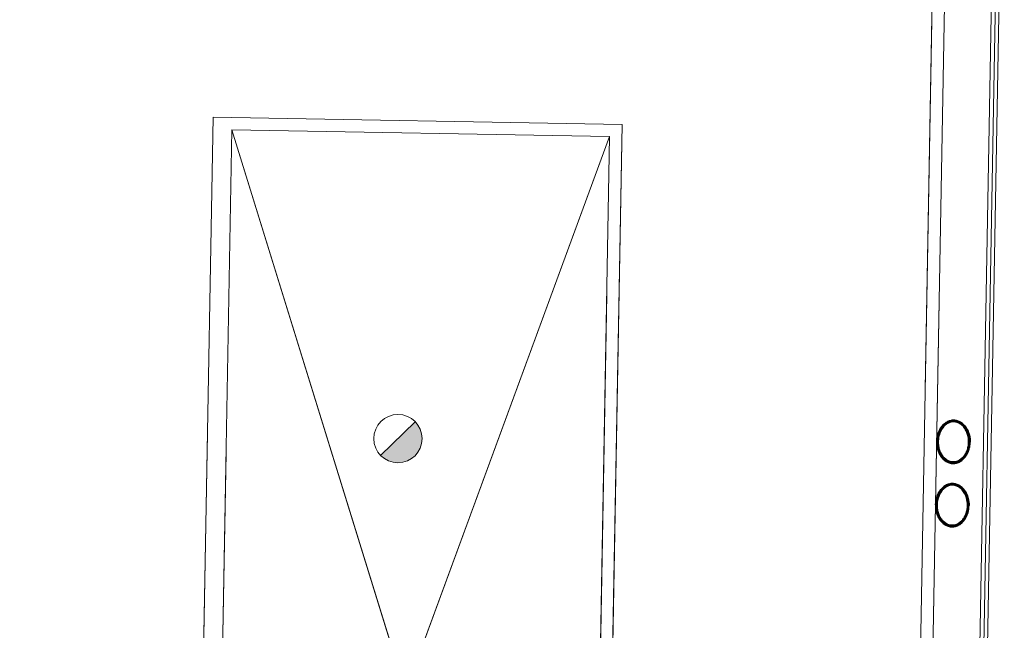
# Model space of a CAD drawing. Header units: millimetres. Extents: x -13022 to 1371524, y -38729 to 632593.
# Tile 357 of 381: x 1156248 to 1162681, y 10844 to 14834. Entities that reach past the tile are written whole.
import ezdxf

# ---------------------------------------------------------------- set-up
doc = ezdxf.new("R2010")
doc.units = ezdxf.units.MM
doc.header["$LTSCALE"] = 35
doc.set_wipeout_variables(frame=1)
doc.linetypes.add('DASHED', pattern=[200, 100, -100])
doc.layers.add('Al65----_beveiliging-inst', color=92, linetype='Continuous', lineweight=9)
doc.layers.add('brandveiligheid voorzieningen', color=10, linetype='Continuous', lineweight=9)
for name, color, linetype in [('LAYER01', 1, 'Continuous'), ('LAYER111', 7, 'Continuous'), ('LAYER28', 7, 'Continuous'), ('LAYER30', 7, 'Continuous')]:
    doc.layers.add(name, color=color, linetype=linetype)
pattern_1 = [(133.96863251, (848492.37885, 130822.67673), (-0.21591600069, -0.20827933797), []), (133.96863251, (848492.16675, 130822.68054), (-0.21591600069, -0.20827933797), [])]
pattern_2 = [(313.96863251, (848492.37885, 130822.67673), (0.21591600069, 0.20827933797), []), (313.96863251, (848492.59094, 130822.6729), (0.21591600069, 0.20827933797), [])]

# ---------------------------------------------------------------- blocks, each defined once
blk = doc.blocks.new('Brandmelder')
at = {"layer": 'brandveiligheid voorzieningen'}
blk.add_hatch(color=256, dxfattribs=at).paths.add_polyline_path([(76.62, -89.8, 0.198912), (75.85, -87.94), (72.13, -91.66, 0.668179)])
blk.add_line((72.13, -91.66), (75.85, -87.94), dxfattribs=at)
blk.add_circle((73.99, -89.8), 2.63, dxfattribs=at)

msp = doc.modelspace()

# ---------------------------------------------------------------- linework, layer by layer
at = {"layer": 'LAYER28', "color": 7, "linetype": 'Continuous', "lineweight": 18}
for points in [[(1143190.108, 16844.801), (1143045.054, 8763.173), (1157533.653, 8502.855), (1157634.686, 14114.93)], [(1143315.088, 16842.559), (1143172.284, 8885.903), (1157410.923, 8630.077), (1157511.146, 14197.167), (1160183.775, 14149.052), (1160100.741, 9536.737), (1160020.754, 9538.177), (1160102.348, 14070.505), (1157634.686, 14114.93)], [(1157634.686, 14114.93), (1159842.98, 6968.969)], [(1160102.348, 14070.505), (1157506.796, 7011.026)]]:
    msp.add_lwpolyline(points, dxfattribs=at)
at = {"layer": 'LAYER28', "color": 7, "linetype": 'DASHED', "lineweight": 18}
for points in [[(1143190.108, 16844.801), (1143045.054, 8763.173), (1157533.653, 8502.855), (1157634.686, 14114.93)], [(1143315.088, 16842.559), (1143172.284, 8885.903), (1157410.923, 8630.077), (1157511.146, 14197.167), (1160183.775, 14149.052), (1160100.741, 9536.737), (1160020.754, 9538.177), (1160102.348, 14070.505), (1157634.686, 14114.93)], [(1157634.686, 14114.93), (1159842.98, 6968.969)], [(1160102.348, 14070.505), (1157506.796, 7011.026)]]:
    msp.add_lwpolyline(points, dxfattribs=at)
at = {"layer": 'LAYER30', "color": 7, "linetype": 'Continuous', "lineweight": 18}
for points in [[(1162454.45, 6981.965), (1162631.279, 16804.334)], [(1162479.446, 6981.515), (1162656.275, 16803.884)], [(1162504.442, 6981.065), (1162681.271, 16803.434)]]:
    msp.add_lwpolyline(points, dxfattribs=at)

# ---------------------------------------------------------------- block references
at = {"layer": 'Al65----_beveiliging-inst', "xscale": 60, "yscale": 60, "zscale": 60, "rotation": 358.9686325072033}
msp.add_blockref('Brandmelder', (1154377.434, 17563.049), dxfattribs=at)

# ---------------------------------------------------------------- next in the draw order: wipeouts: each hides what was drawn before it
at = {"linetype": 'Continuous'}
for points in [[(1162239.308, 12076.772), (1162241.089, 12099.314), (1162245.769, 12121.436), (1162253.279, 12142.773), (1162261.611, 12159.392), (1162272.108, 12174.737), (1162284.577, 12188.53), (1162298.853, 12200.298), (1162315.201, 12209.021), (1162332.894, 12214.375), (1162351.335, 12216.145), (1162369.669, 12213.706), (1162387.188, 12207.702), (1162403.18, 12198.381), (1162417.023, 12186.099), (1162429.506, 12171.114), (1162439.834, 12154.574), (1162447.828, 12136.771), (1162453.304, 12118.052), (1162457.213, 12095.587), (1162458.209, 12072.808), (1162448.274, 12073.01), (1162446.911, 12098.015), (1162441.821, 12122.54), (1162435.124, 12141.195), (1162425.812, 12158.686), (1162414.098, 12174.657), (1162400.487, 12187.725), (1162384.478, 12197.741), (1162366.78, 12204.279), (1162351.03, 12206.188), (1162335.222, 12204.801), (1162320.073, 12200.159), (1162305.646, 12192.175), (1162292.588, 12182.119), (1162281.184, 12170.221), (1162271.69, 12156.733), (1162260.926, 12135.213), (1162253.699, 12112.261), (1162250.536, 12094.557), (1162249.275, 12076.608)], [(1162231.858, 11662.933), (1162233.639, 11685.475), (1162238.319, 11707.597), (1162245.829, 11728.934), (1162254.161, 11745.553), (1162264.658, 11760.897), (1162277.127, 11774.691), (1162291.403, 11786.459), (1162307.75, 11795.182), (1162325.443, 11800.536), (1162343.884, 11802.306), (1162362.219, 11799.866), (1162379.738, 11793.863), (1162395.729, 11784.542), (1162409.573, 11772.259), (1162422.055, 11757.275), (1162432.384, 11740.734), (1162440.378, 11722.931), (1162445.854, 11704.213), (1162449.763, 11681.748), (1162450.759, 11658.969), (1162440.824, 11659.171), (1162439.461, 11684.176), (1162434.37, 11708.701), (1162427.674, 11727.356), (1162418.362, 11744.847), (1162406.648, 11760.818), (1162393.037, 11773.886), (1162377.027, 11783.902), (1162359.33, 11790.44), (1162343.58, 11792.349), (1162327.771, 11790.962), (1162312.623, 11786.319), (1162298.196, 11778.336), (1162285.137, 11768.28), (1162273.734, 11756.382), (1162264.24, 11742.894), (1162253.476, 11721.373), (1162246.249, 11698.422), (1162243.086, 11680.718), (1162241.825, 11662.769)]]:
    msp.add_wipeout(points, dxfattribs=at).dxf.layer = 'LAYER111'

# ---------------------------------------------------------------- next in the draw order: hatches: boundary and pattern name
at = {"layer": 'LAYER28', "linetype": 'Continuous', "lineweight": 13}
h = msp.add_hatch(dxfattribs=at)
h.set_pattern_fill('~A--FYV~', angle=-1.0313675, style=0, pattern_type=0)
h.set_pattern_definition(pattern_1)
h.paths.add_polyline_path([(1162239.308, 12076.772, -0.09710502), (1162253.248, 12142.782, -0.10169259), (1162284.514, 12188.539, -0.20036748), (1162351.335, 12216.184, -0.20044202), (1162417.055, 12186.153, -0.13761542), (1162453.336, 12118.082, -0.06379176), (1162458.272, 12072.83), (1162448.274, 12073.01, 0.07460022), (1162441.789, 12122.541, 0.108905), (1162414.098, 12174.673, 0.15545303), (1162366.749, 12204.28, 0.15789061), (1162320.042, 12200.151, 0.15190333), (1162271.689, 12156.702, 0.0798486), (1162253.699, 12112.237, 0.05330223), (1162249.306, 12076.592)], flags=0)
h = msp.add_hatch(dxfattribs=at)
h.set_pattern_fill('~A--FYV~', angle=-1.0313675, style=0, pattern_type=0)
h.set_pattern_definition(pattern_1)
h.paths.add_polyline_path([(1162231.858, 11662.933, -0.09710502), (1162245.798, 11728.943, -0.10169259), (1162277.064, 11774.7, -0.20036748), (1162343.885, 11802.345, -0.20044202), (1162409.605, 11772.314, -0.13761542), (1162445.886, 11704.243, -0.06379176), (1162450.822, 11658.991), (1162440.824, 11659.171, 0.07460022), (1162434.339, 11708.702, 0.108905), (1162406.648, 11760.834, 0.15545303), (1162359.298, 11790.441, 0.15789061), (1162312.591, 11786.312, 0.15190333), (1162264.239, 11742.863, 0.0798486), (1162246.248, 11698.398, 0.05330223), (1162241.856, 11662.753)], flags=0)

# ---------------------------------------------------------------- next in the draw order: linework, layer by layer
at = {"layer": 'LAYER28', "color": 7, "linetype": 'Continuous', "lineweight": 25}
for points in [[(1162239.308, 12076.772, -0.09710502), (1162253.248, 12142.782, -0.10169259), (1162284.514, 12188.539, -0.20036748), (1162351.335, 12216.184, -0.20044202), (1162417.055, 12186.153, -0.13761542), (1162453.336, 12118.082, -0.06379176), (1162458.272, 12072.83), (1162448.274, 12073.01, 0.07460022), (1162441.789, 12122.541, 0.108905), (1162414.098, 12174.673, 0.15545303), (1162366.749, 12204.28, 0.15789061), (1162320.042, 12200.151, 0.15190333), (1162271.689, 12156.702, 0.0798486), (1162253.699, 12112.237, 0.05330223), (1162249.306, 12076.592)], [(1162231.858, 11662.933, -0.09710502), (1162245.798, 11728.943, -0.10169259), (1162277.064, 11774.7, -0.20036748), (1162343.885, 11802.345, -0.20044202), (1162409.605, 11772.314, -0.13761542), (1162445.886, 11704.243, -0.06379176), (1162450.822, 11658.991), (1162440.824, 11659.171, 0.07460022), (1162434.339, 11708.702, 0.108905), (1162406.648, 11760.834, 0.15545303), (1162359.298, 11790.441, 0.15789061), (1162312.591, 11786.312, 0.15190333), (1162264.239, 11742.863, 0.0798486), (1162246.248, 11698.398, 0.05330223), (1162241.856, 11662.753)]]:
    msp.add_lwpolyline(points, format="xyb", close=True, dxfattribs=at)

# ---------------------------------------------------------------- next in the draw order: wipeouts: each hides what was drawn before it
at = {"linetype": 'Continuous'}
for points in [[(1162249.306, 12076.592), (1162249.92, 12058.617), (1162252.444, 12040.811), (1162258.84, 12017.614), (1162268.823, 11995.728), (1162277.825, 11981.915), (1162288.762, 11969.614), (1162301.45, 11959.095), (1162315.58, 11950.605), (1162330.552, 11945.421), (1162346.301, 11943.457), (1162362.077, 11944.799), (1162379.999, 11950.688), (1162396.327, 11960.114), (1162410.431, 11972.675), (1162422.743, 11988.206), (1162432.647, 12005.358), (1162440.011, 12023.752), (1162445.95, 12048.071), (1162448.211, 12073.003), (1162458.272, 12072.83), (1162456.425, 12050.094), (1162451.742, 12027.784), (1162445.595, 12009.267), (1162436.966, 11991.755), (1162426.048, 11975.59), (1162413.003, 11961.056), (1162398.726, 11949.272), (1162382.379, 11940.534), (1162364.654, 11935.173), (1162346.213, 11933.395), (1162327.848, 11935.827), (1162310.328, 11941.823), (1162294.337, 11951.144), (1162280.462, 11963.427), (1162268.497, 11977.668), (1162258.56, 11993.389), (1162250.832, 12010.304), (1162244.126, 12031.905), (1162240.245, 12054.181), (1162239.245, 12076.781)], [(1162241.856, 11662.753), (1162242.47, 11644.778), (1162244.994, 11626.972), (1162251.39, 11603.775), (1162261.372, 11581.888), (1162270.375, 11568.076), (1162281.312, 11555.775), (1162294, 11545.256), (1162308.13, 11536.766), (1162323.102, 11531.582), (1162338.85, 11529.618), (1162354.627, 11530.959), (1162372.548, 11536.849), (1162388.877, 11546.275), (1162402.98, 11558.836), (1162415.293, 11574.367), (1162425.197, 11591.519), (1162432.561, 11609.913), (1162438.499, 11634.232), (1162440.761, 11659.164), (1162450.822, 11658.991), (1162448.975, 11636.255), (1162444.292, 11613.945), (1162438.145, 11595.428), (1162429.516, 11577.916), (1162418.598, 11561.75), (1162405.553, 11547.217), (1162391.276, 11535.433), (1162374.929, 11526.695), (1162357.204, 11521.333), (1162338.763, 11519.556), (1162320.397, 11521.988), (1162302.878, 11527.984), (1162286.886, 11537.305), (1162273.012, 11549.588), (1162261.047, 11563.829), (1162251.11, 11579.549), (1162243.382, 11596.465), (1162236.676, 11618.065), (1162232.795, 11640.342), (1162231.795, 11662.942)]]:
    msp.add_wipeout(points, dxfattribs=at).dxf.layer = 'LAYER111'

# ---------------------------------------------------------------- next in the draw order: hatches: boundary and pattern name
at = {"layer": 'LAYER28', "linetype": 'Continuous', "lineweight": 13}
h = msp.add_hatch(dxfattribs=at)
h.set_pattern_fill('~A--FYV~', angle=-1.0313675, style=0, pattern_type=0)
h.set_pattern_definition(pattern_2)
h.paths.add_polyline_path([(1162239.308, 12076.772, 0.09710502), (1162250.863, 12010.303, 0.10169259), (1162280.462, 11963.45, 0.20036748), (1162346.245, 11933.418, 0.20044202), (1162413.003, 11961.064, 0.13761542), (1162451.71, 12027.785, 0.06379176), (1162458.272, 12072.83), (1162448.274, 12073.01, -0.07460022), (1162440.011, 12023.745, -0.108905), (1162410.461, 11972.651, -0.15545303), (1162362.077, 11944.767, -0.15789061), (1162315.549, 11950.575, -0.15190333), (1162268.791, 11995.728, -0.0798486), (1162252.413, 12040.812, -0.05330223), (1162249.306, 12076.592)], flags=0)
h = msp.add_hatch(dxfattribs=at)
h.set_pattern_fill('~A--FYV~', angle=-1.0313675, style=0, pattern_type=0)
h.set_pattern_definition(pattern_2)
h.paths.add_polyline_path([(1162231.858, 11662.933, 0.09710502), (1162243.413, 11596.464, 0.10169259), (1162273.012, 11549.611, 0.20036748), (1162338.795, 11519.578, 0.20044202), (1162405.553, 11547.225, 0.13761542), (1162444.26, 11613.945, 0.06379176), (1162450.822, 11658.991), (1162440.824, 11659.171, -0.07460022), (1162432.561, 11609.905, -0.108905), (1162403.011, 11558.812, -0.15545303), (1162354.626, 11530.928, -0.15789061), (1162308.098, 11536.735, -0.15190333), (1162261.341, 11581.889, -0.0798486), (1162244.962, 11626.972, -0.05330223), (1162241.856, 11662.753)], flags=0)

# ---------------------------------------------------------------- next in the draw order: linework, layer by layer
at = {"layer": 'LAYER01', "color": 7, "linetype": 'Continuous', "lineweight": 25}
for points in [[(1162351.335, 12216.184), (1162345.395, 12216.073), (1162339.448, 12215.586), (1162333.555, 12214.66), (1162327.718, 12213.328), (1162321.935, 12211.557), (1162316.208, 12209.409), (1162310.599, 12206.885), (1162305.108, 12203.952), (1162299.735, 12200.642), (1162294.481, 12196.986), (1162289.47, 12192.95), (1162284.514, 12188.539), (1162279.867, 12183.841), (1162275.338, 12178.796), (1162271.053, 12173.466), (1162266.952, 12167.852), (1162263.157, 12161.919), (1162259.608, 12155.763), (1162256.305, 12149.384), (1162253.248, 12142.782), (1162250.5, 12135.955), (1162247.999, 12128.968), (1162245.807, 12121.819), (1162243.988, 12114.506), (1162242.417, 12107.096), (1162241.157, 12099.617), (1162240.208, 12092.04), (1162239.571, 12084.425), (1162239.308, 12076.772), (1162239.295, 12069.115), (1162239.657, 12061.451), (1162240.333, 12053.875), (1162241.323, 12046.325), (1162242.626, 12038.862), (1162244.182, 12031.521), (1162246.114, 12024.297), (1162248.362, 12017.224), (1162250.863, 12010.303), (1162253.68, 12003.564), (1162256.751, 11997.07), (1162260.076, 11990.791), (1162263.656, 11984.756), (1162267.552, 11978.998), (1162271.641, 11973.486), (1162275.986, 11968.282), (1162280.462, 11963.419), (1162285.255, 11958.863), (1162290.118, 11954.65), (1162295.237, 11950.807), (1162300.487, 11947.275), (1162305.869, 11944.177), (1162311.383, 11941.421), (1162317.029, 11939.069), (1162322.745, 11937.123), (1162328.531, 11935.581), (1162334.386, 11934.444), (1162340.312, 11933.712), (1162346.244, 11933.386), (1162352.185, 11933.498), (1162358.07, 11934.017), (1162363.963, 11934.943), (1162369.8, 11936.275), (1162375.582, 11938.015), (1162381.309, 11940.163), (1162386.919, 11942.718), (1162392.409, 11945.62), (1162397.783, 11948.961), (1162403.037, 11952.617), (1162408.111, 11956.652), (1162413.003, 11961.033), (1162417.713, 11965.73), (1162422.242, 11970.775), (1162426.527, 11976.136), (1162430.566, 11981.752), (1162434.36, 11987.653), (1162437.972, 11993.808), (1162441.275, 12000.187), (1162444.332, 12006.82), (1162447.08, 12013.647), (1162449.519, 12020.635), (1162451.71, 12027.785), (1162453.592, 12035.064), (1162455.163, 12042.475), (1162456.423, 12049.985), (1162457.309, 12057.532), (1162457.947, 12065.178), (1162458.272, 12072.83), (1162458.223, 12080.488), (1162457.86, 12088.121), (1162457.247, 12095.727), (1162456.257, 12103.246), (1162454.954, 12110.708), (1162453.336, 12118.082), (1162451.403, 12125.306), (1162449.218, 12132.378), (1162446.717, 12139.299), (1162443.9, 12146.007), (1162440.829, 12152.501), (1162437.441, 12158.781), (1162433.862, 12164.847), (1162430.028, 12170.604), (1162425.938, 12176.085), (1162421.594, 12181.289), (1162417.055, 12186.153), (1162412.325, 12190.739), (1162407.4, 12194.953), (1162402.281, 12198.796), (1162397.03, 12202.297), (1162391.648, 12205.426), (1162386.134, 12208.15), (1162380.488, 12210.502), (1162374.773, 12212.481), (1162368.987, 12214.023), (1162363.131, 12215.159), (1162357.268, 12215.859)], [(1162351.155, 12206.186), (1162345.903, 12206.093), (1162340.644, 12205.656), (1162335.441, 12204.844), (1162330.294, 12203.655), (1162325.14, 12202.091), (1162320.042, 12200.151), (1162315, 12197.898), (1162310.077, 12195.267), (1162305.21, 12192.292), (1162300.462, 12188.971), (1162295.896, 12185.302), (1162291.448, 12181.288), (1162287.119, 12176.959), (1162282.972, 12172.314), (1162279.008, 12167.385), (1162275.226, 12162.202), (1162271.689, 12156.702), (1162268.335, 12150.949), (1162265.29, 12145.003), (1162262.428, 12138.803), (1162259.813, 12132.412), (1162257.507, 12125.859), (1162255.448, 12119.113), (1162253.699, 12112.237), (1162252.197, 12105.232), (1162251.07, 12098.189), (1162250.191, 12091.016), (1162249.561, 12083.807), (1162249.306, 12076.592), (1162249.301, 12069.372), (1162249.671, 12062.114), (1162250.292, 12054.946), (1162251.164, 12047.835), (1162252.412, 12040.78), (1162253.913, 12033.877), (1162255.728, 12027.062), (1162257.797, 12020.43), (1162260.18, 12013.917), (1162262.817, 12007.619), (1162265.646, 12001.567), (1162268.791, 11995.697), (1162272.128, 11990.105), (1162275.72, 11984.758), (1162279.504, 11979.658), (1162283.481, 11974.898), (1162287.589, 11970.448), (1162291.952, 11966.275), (1162296.384, 11962.445), (1162301.072, 11958.954), (1162305.766, 11955.775), (1162310.592, 11953), (1162315.547, 11950.504), (1162320.573, 11948.413), (1162325.668, 11946.696), (1162330.769, 11945.323), (1162336.002, 11944.323), (1162341.178, 11943.667), (1162346.424, 11943.385), (1162351.614, 11943.479), (1162356.874, 11943.947), (1162362.077, 11944.76), (1162367.286, 11945.947), (1162372.377, 11947.481), (1162377.475, 11949.389), (1162382.517, 11951.705), (1162387.44, 11954.305), (1162392.307, 11957.311), (1162397.055, 11960.633), (1162401.685, 11964.3), (1162406.133, 11968.314), (1162410.461, 11972.612), (1162414.607, 11977.226), (1162418.572, 11982.186), (1162422.291, 11987.401), (1162425.891, 11992.9), (1162429.182, 11998.623), (1162432.289, 12004.568), (1162435.151, 12010.767), (1162437.705, 12017.191), (1162440.011, 12023.745), (1162442.07, 12030.49), (1162443.819, 12037.334), (1162445.32, 12044.34), (1162446.51, 12051.413), (1162447.389, 12058.555), (1162447.956, 12065.765), (1162448.274, 12073.01), (1162448.217, 12080.262), (1162447.909, 12087.456), (1162447.288, 12094.656), (1162446.353, 12101.737), (1162445.105, 12108.792), (1162443.605, 12115.726), (1162441.789, 12122.541), (1162439.721, 12129.173), (1162437.4, 12135.653), (1162434.763, 12141.952), (1162431.871, 12148.005), (1162428.726, 12153.875), (1162425.39, 12159.498), (1162421.86, 12164.813), (1162418.075, 12169.882), (1162414.098, 12174.673), (1162409.928, 12179.155), (1162405.565, 12183.328), (1162401.133, 12187.158), (1162396.508, 12190.648), (1162391.751, 12193.797), (1162386.926, 12196.603), (1162381.969, 12199.036), (1162376.944, 12201.158), (1162371.85, 12202.907), (1162366.749, 12204.28), (1162361.578, 12205.279), (1162356.401, 12205.904)], [(1162343.885, 11802.345), (1162337.945, 11802.233), (1162331.997, 11801.747), (1162326.105, 11800.821), (1162320.267, 11799.489), (1162314.485, 11797.717), (1162308.758, 11795.57), (1162303.149, 11793.046), (1162297.657, 11790.113), (1162292.285, 11786.803), (1162287.03, 11783.147), (1162282.019, 11779.111), (1162277.064, 11774.7), (1162272.416, 11770.001), (1162267.887, 11764.957), (1162263.603, 11759.627), (1162259.502, 11754.012), (1162255.707, 11748.08), (1162252.158, 11741.924), (1162248.855, 11735.545), (1162245.798, 11728.943), (1162243.05, 11722.116), (1162240.549, 11715.129), (1162238.357, 11707.979), (1162236.538, 11700.667), (1162234.966, 11693.257), (1162233.707, 11685.778), (1162232.758, 11678.2), (1162232.12, 11670.586), (1162231.858, 11662.933), (1162231.845, 11655.276), (1162232.207, 11647.612), (1162232.883, 11640.036), (1162233.872, 11632.485), (1162235.176, 11625.023), (1162236.731, 11617.682), (1162238.664, 11610.458), (1162240.912, 11603.385), (1162243.413, 11596.464), (1162246.23, 11589.725), (1162249.301, 11583.231), (1162252.626, 11576.951), (1162256.205, 11570.917), (1162260.102, 11565.159), (1162264.191, 11559.647), (1162268.536, 11554.443), (1162273.011, 11549.58), (1162277.805, 11545.024), (1162282.668, 11540.811), (1162287.787, 11536.968), (1162293.037, 11533.436), (1162298.419, 11530.338), (1162303.933, 11527.582), (1162309.579, 11525.23), (1162315.295, 11523.283), (1162321.081, 11521.741), (1162326.936, 11520.605), (1162332.861, 11519.873), (1162338.794, 11519.547), (1162344.735, 11519.659), (1162350.62, 11520.178), (1162356.512, 11521.104), (1162362.35, 11522.436), (1162368.132, 11524.176), (1162373.859, 11526.323), (1162379.469, 11528.879), (1162384.959, 11531.781), (1162390.333, 11535.122), (1162395.587, 11538.778), (1162400.66, 11542.812), (1162405.552, 11547.194), (1162410.263, 11551.891), (1162414.792, 11556.935), (1162419.077, 11562.297), (1162423.116, 11567.912), (1162426.91, 11573.814), (1162430.521, 11579.968), (1162433.824, 11586.348), (1162436.882, 11592.981), (1162439.63, 11599.808), (1162442.069, 11606.796), (1162444.26, 11613.945), (1162446.142, 11621.225), (1162447.713, 11628.636), (1162448.973, 11636.145), (1162449.859, 11643.693), (1162450.497, 11651.339), (1162450.822, 11658.991), (1162450.772, 11666.649), (1162450.41, 11674.282), (1162449.797, 11681.888), (1162448.807, 11689.407), (1162447.503, 11696.869), (1162445.886, 11704.243), (1162443.953, 11711.467), (1162441.768, 11718.538), (1162439.267, 11725.46), (1162436.449, 11732.168), (1162433.378, 11738.662), (1162429.991, 11744.942), (1162426.412, 11751.008), (1162422.577, 11756.765), (1162418.488, 11762.246), (1162414.143, 11767.45), (1162409.605, 11772.314), (1162404.875, 11776.9), (1162399.95, 11781.114), (1162394.83, 11784.957), (1162389.58, 11788.458), (1162384.198, 11791.587), (1162378.684, 11794.311), (1162373.038, 11796.663), (1162367.322, 11798.641), (1162361.537, 11800.183), (1162355.681, 11801.32), (1162349.818, 11802.02)], [(1162343.705, 11792.347), (1162338.453, 11792.254), (1162333.194, 11791.817), (1162327.991, 11791.004), (1162322.844, 11789.816), (1162317.69, 11788.252), (1162312.591, 11786.312), (1162307.55, 11784.059), (1162302.627, 11781.428), (1162297.76, 11778.453), (1162293.012, 11775.131), (1162288.445, 11771.463), (1162283.997, 11767.449), (1162279.669, 11763.12), (1162275.522, 11758.475), (1162271.558, 11753.545), (1162267.776, 11748.363), (1162264.239, 11742.863), (1162260.885, 11737.11), (1162257.84, 11731.164), (1162254.978, 11724.964), (1162252.362, 11718.573), (1162250.057, 11712.019), (1162247.997, 11705.274), (1162246.248, 11698.398), (1162244.747, 11691.393), (1162243.62, 11684.35), (1162242.741, 11677.177), (1162242.111, 11669.968), (1162241.856, 11662.753), (1162241.851, 11655.533), (1162242.22, 11648.275), (1162242.842, 11641.107), (1162243.714, 11633.996), (1162244.962, 11626.941), (1162246.463, 11620.038), (1162248.278, 11613.223), (1162250.346, 11606.591), (1162252.73, 11600.078), (1162255.367, 11593.78), (1162258.196, 11587.728), (1162261.341, 11581.858), (1162264.678, 11576.266), (1162268.27, 11570.919), (1162272.054, 11565.819), (1162276.031, 11561.059), (1162280.139, 11556.609), (1162284.502, 11552.436), (1162288.934, 11548.606), (1162293.622, 11545.114), (1162298.315, 11541.936), (1162303.141, 11539.161), (1162308.097, 11536.665), (1162313.123, 11534.574), (1162318.218, 11532.857), (1162323.319, 11531.484), (1162328.552, 11530.483), (1162333.728, 11529.828), (1162338.974, 11529.546), (1162344.164, 11529.64), (1162349.423, 11530.108), (1162354.626, 11530.92), (1162359.836, 11532.108), (1162364.927, 11533.642), (1162370.025, 11535.55), (1162375.067, 11537.866), (1162379.99, 11540.465), (1162384.857, 11543.472), (1162389.605, 11546.793), (1162394.234, 11550.461), (1162398.682, 11554.475), (1162403.01, 11558.773), (1162407.157, 11563.386), (1162411.122, 11568.347), (1162414.841, 11573.562), (1162418.441, 11579.061), (1162421.732, 11584.784), (1162424.839, 11590.729), (1162427.701, 11596.928), (1162430.255, 11603.352), (1162432.561, 11609.905), (1162434.62, 11616.651), (1162436.368, 11623.495), (1162437.87, 11630.501), (1162439.06, 11637.574), (1162439.938, 11644.716), (1162440.506, 11651.925), (1162440.824, 11659.171), (1162440.767, 11666.423), (1162440.459, 11673.617), (1162439.838, 11680.817), (1162438.903, 11687.898), (1162437.655, 11694.952), (1162436.154, 11701.887), (1162434.339, 11708.702), (1162432.271, 11715.334), (1162429.95, 11721.814), (1162427.313, 11728.113), (1162424.421, 11734.166), (1162421.276, 11740.036), (1162417.939, 11745.659), (1162414.409, 11750.974), (1162410.625, 11756.043), (1162406.648, 11760.834), (1162402.478, 11765.316), (1162398.115, 11769.489), (1162393.683, 11773.319), (1162389.058, 11776.809), (1162384.301, 11779.958), (1162379.476, 11782.764), (1162374.519, 11785.197), (1162369.494, 11787.319), (1162364.399, 11789.068), (1162359.298, 11790.441), (1162354.128, 11791.44), (1162348.951, 11792.065)]]:
    msp.add_lwpolyline(points, close=True, dxfattribs=at)
at = {"layer": 'LAYER28', "color": 7, "linetype": 'Continuous', "lineweight": 18}
msp.add_lwpolyline([(1157568.268, 16005.533), (1162227.95, 15921.631), (1162112.182, 9491.024), (1162191.731, 9489.592), (1162310.05, 16020.169), (1157670.051, 16103.701), (1157679.153, 16584.944), (1157579.151, 16585.775), (1157568.268, 16005.533)], dxfattribs=at)
at = {"layer": 'LAYER28', "color": 7, "linetype": 'DASHED', "lineweight": 18}
msp.add_lwpolyline([(1157568.268, 16005.533), (1162227.95, 15921.631), (1162112.182, 9491.024), (1162191.731, 9489.592), (1162310.05, 16020.169), (1157670.051, 16103.701), (1157679.153, 16584.944), (1157579.151, 16585.775), (1157568.268, 16005.533)], dxfattribs=at)
at = {"layer": 'LAYER28', "color": 7, "linetype": 'Continuous', "lineweight": 25}
for points in [[(1162239.308, 12076.772, 0.09710502), (1162250.863, 12010.303, 0.10169259), (1162280.462, 11963.45, 0.20036748), (1162346.245, 11933.418, 0.20044202), (1162413.003, 11961.064, 0.13761542), (1162451.71, 12027.785, 0.06379176), (1162458.272, 12072.83), (1162448.274, 12073.01, -0.07460022), (1162440.011, 12023.745, -0.108905), (1162410.461, 11972.651, -0.15545303), (1162362.077, 11944.767, -0.15789061), (1162315.549, 11950.575, -0.15190333), (1162268.791, 11995.728, -0.0798486), (1162252.413, 12040.812, -0.05330223), (1162249.306, 12076.592)], [(1162231.858, 11662.933, 0.09710502), (1162243.413, 11596.464, 0.10169259), (1162273.012, 11549.611, 0.20036748), (1162338.795, 11519.578, 0.20044202), (1162405.553, 11547.225, 0.13761542), (1162444.26, 11613.945, 0.06379176), (1162450.822, 11658.991), (1162440.824, 11659.171, -0.07460022), (1162432.561, 11609.905, -0.108905), (1162403.011, 11558.812, -0.15545303), (1162354.626, 11530.928, -0.15789061), (1162308.098, 11536.735, -0.15190333), (1162261.341, 11581.889, -0.0798486), (1162244.962, 11626.972, -0.05330223), (1162241.856, 11662.753)]]:
    msp.add_lwpolyline(points, format="xyb", close=True, dxfattribs=at)

doc.saveas('drawing.dxf')
